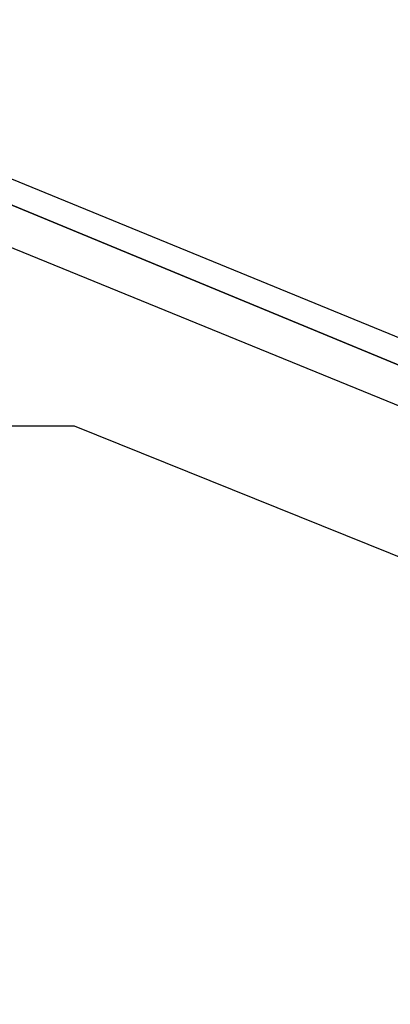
# Model space of a CAD drawing. Header units: feet. Extents: x -79 to 198, y -22 to 181.
# Tile 962 of 982: x 127.127 to 127.402, y 146.06 to 146.791. Entities that reach past the tile are written whole.
import ezdxf

# ---------------------------------------------------------------- set-up
doc = ezdxf.new("R2010")
doc.units = ezdxf.units.FT
doc.layers.add('A-AREA-UNIDAD', color=30, linetype='CONTINUOUS')
doc.layers.add('A-LINEA', color=7, linetype='CONTINUOUS')

msp = doc.modelspace()

# ---------------------------------------------------------------- linework, layer by layer
at = {"layer": 'A-AREA-UNIDAD'}
msp.add_lwpolyline([(137.088, 126.2044), (136.16, 134.0622), (134.688, 143.2533), (134.048, 143.2889), (134, 143.5378), (130.912, 144.9422), (130.4, 144.9422), (130.208, 145.2622), (127.168, 146.4889), (126.672, 146.4889), (126.64, 146.7022), (123.52, 147.8578), (122.88, 147.8933), (122.848, 148.0889), (115.808, 150.2578)], dxfattribs=at)
at = {"layer": 'A-LINEA'}
for points in [[(130.6667, 145.2178), (127.0267, 146.7111), (127.0133, 146.7111), (127.0133, 146.6978), (130.6533, 145.1911), (130.6667, 145.1911), (130.6667, 145.2178)], [(130.6667, 145.2178), (127.0267, 146.7111), (127.0133, 146.7111), (127.0133, 146.6978), (130.6533, 145.1911), (130.6667, 145.1911), (130.6667, 145.2178)], [(130.6533, 145.1911), (127.0133, 146.6978), (127, 146.6844), (127, 146.6711), (130.6533, 145.1778), (130.6533, 145.1911)], [(130.6533, 145.1911), (127.0133, 146.6978), (127, 146.6844), (127, 146.6711), (130.6533, 145.1778), (130.6533, 145.1911)]]:
    msp.add_lwpolyline(points, dxfattribs=at)

doc.saveas('drawing.dxf')
